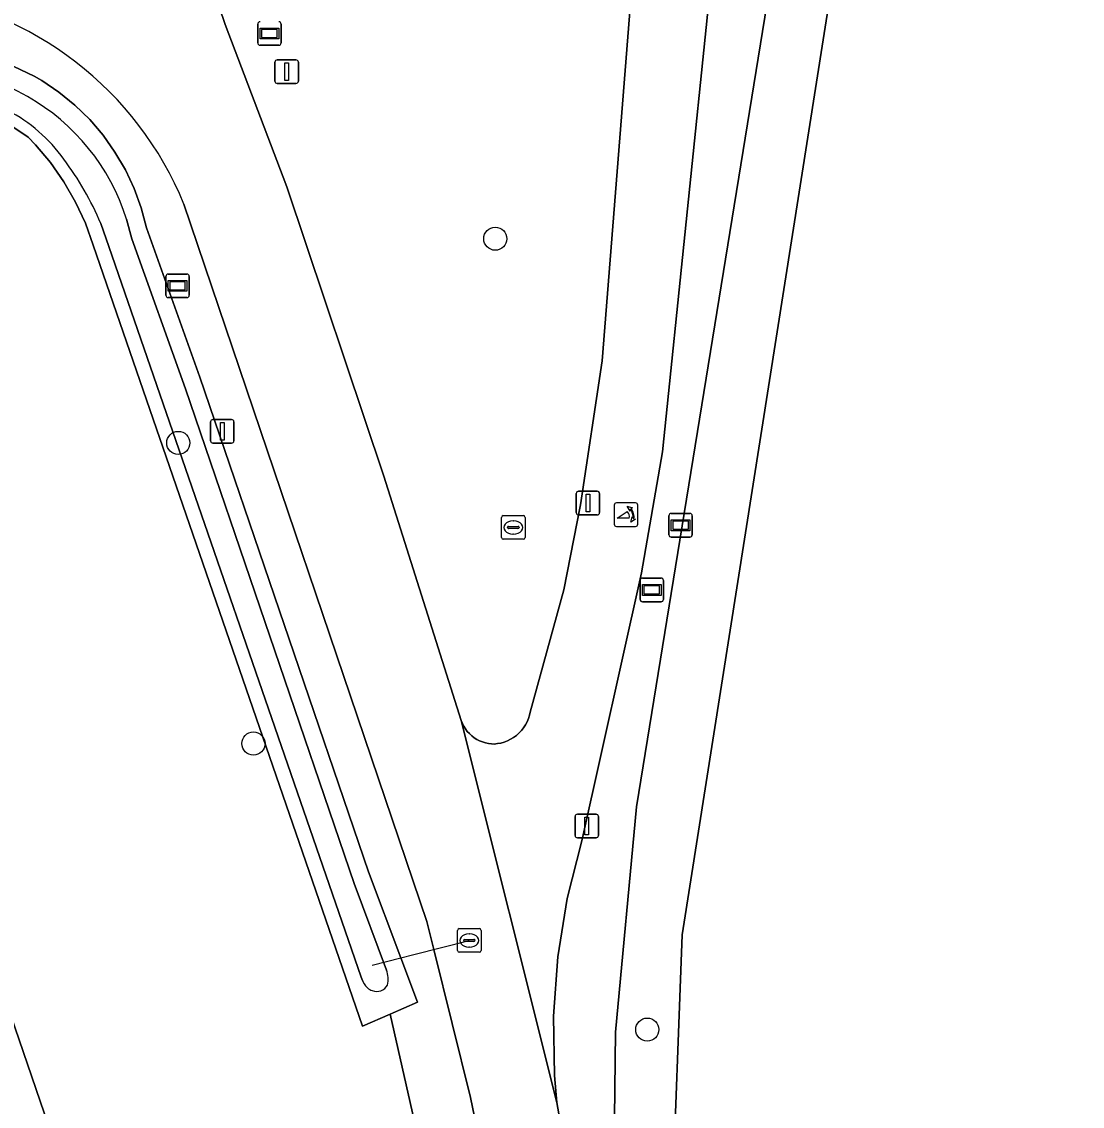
# Model space of a CAD drawing. Extents: x 162722 to 165104, y 384719 to 386284.
# Drawn here: x 164137.94 to 164182.85, y 385185.93 to 385231.84 of the extents above; entities that cross this region are included whole.
import ezdxf

# ---------------------------------------------------------------- set-up
doc = ezdxf.new("R2010")
doc.units = 0
for name, color, linetype in [('IMGEO_Afsluitpaal', 7, 'Continuous'), ('IMGEO_Boom', 7, 'Continuous'), ('IMGEO_Brandkraan', 7, 'Continuous'), ('IMGEO_Duiker', 7, 'Continuous'), ('IMGEO_Erf', 7, 'Continuous'), ('IMGEO_Gemengd_bos', 7, 'Continuous'), ('IMGEO_Groenvoorziening', 7, 'Continuous'), ('IMGEO_Informatiebord', 7, 'Continuous'), ('IMGEO_Loofbos', 7, 'Continuous'), ('IMGEO_Oever', 7, 'Continuous'), ('IMGEO_Poller', 7, 'Continuous'), ('IMGEO_Rioolput', 7, 'Continuous'), ('IMGEO_Straatnaambord', 7, 'Continuous'), ('IMGEO_Verkeersbordpaal', 7, 'Continuous'), ('IMGEO_Voetpad_halfverhard', 7, 'Continuous'), ('IMGEO_Waterloop', 7, 'Continuous'), ('IMGEO_Wegwijzer', 7, 'Continuous')]:
    doc.layers.add(name, color=color, linetype=linetype)

msp = doc.modelspace()

# ---------------------------------------------------------------- linework, layer by layer
at = {"layer": 'IMGEO_Afsluitpaal'}
for p, q in [((164148.665, 385229.319), (164148.665, 385230.119)), ((164148.665, 385230.119), (164148.665, 385229.319)), ((164148.765, 385230.219), (164149.555, 385230.219)), ((164149.555, 385230.219), (164148.765, 385230.219)), ((164149.655, 385230.119), (164149.655, 385229.319)), ((164149.655, 385229.319), (164149.655, 385230.119)), ((164149.555, 385229.219), (164148.765, 385229.219)), ((164148.765, 385229.219), (164149.555, 385229.219)), ((164146.038, 385214.998), (164146.828, 385214.998)), ((164146.828, 385214.998), (164146.038, 385214.998)), ((164145.938, 385214.098), (164145.938, 385214.898)), ((164145.938, 385214.898), (164145.938, 385214.098)), ((164146.928, 385214.898), (164146.928, 385214.098)), ((164146.928, 385214.098), (164146.928, 385214.898)), ((164146.828, 385213.998), (164146.038, 385213.998)), ((164146.038, 385213.998), (164146.828, 385213.998)), ((164161.42, 385211.059), (164161.42, 385211.859)), ((164161.42, 385211.859), (164161.42, 385211.059)), ((164161.52, 385211.959), (164162.31, 385211.959)), ((164162.31, 385211.959), (164161.52, 385211.959)), ((164162.41, 385211.859), (164162.41, 385211.059)), ((164162.41, 385211.059), (164162.41, 385211.859)), ((164162.31, 385210.959), (164161.52, 385210.959)), ((164161.52, 385210.959), (164162.31, 385210.959))]:
    msp.add_line(p, q, dxfattribs=at)
for points in [[(164149.085, 385230.094), (164149.235, 385230.094), (164149.235, 385229.344), (164149.085, 385229.344), (164149.085, 385230.094)], [(164146.358, 385214.873), (164146.508, 385214.873), (164146.508, 385214.123), (164146.358, 385214.123), (164146.358, 385214.873)], [(164161.84, 385211.834), (164161.99, 385211.834), (164161.99, 385211.084), (164161.84, 385211.084), (164161.84, 385211.834)]]:
    msp.add_lwpolyline(points, dxfattribs=at)
for centre, start, end in [((164148.765, 385230.119), 90, 180), ((164148.765, 385230.119), 90, 180), ((164149.555, 385230.119), 0, 90), ((164149.555, 385230.119), 360, 90), ((164148.765, 385229.319), 180, 270), ((164148.765, 385229.319), 180, 270), ((164149.555, 385229.319), 270, 0), ((164149.555, 385229.319), 270, 0), ((164146.038, 385214.898), 90, 180), ((164146.038, 385214.898), 90, 180), ((164146.828, 385214.898), 0, 90), ((164146.828, 385214.898), 360, 90), ((164146.038, 385214.098), 180, 270), ((164146.038, 385214.098), 180, 270), ((164146.828, 385214.098), 270, 0), ((164146.828, 385214.098), 270, 0), ((164161.52, 385211.859), 90, 180), ((164161.52, 385211.859), 90, 180), ((164162.31, 385211.859), 0, 90), ((164162.31, 385211.859), 360, 90), ((164161.52, 385211.059), 180, 270), ((164161.52, 385211.059), 180, 270), ((164162.31, 385211.059), 270, 0), ((164162.31, 385211.059), 270, 0)]:
    msp.add_arc(centre, 0.1, start, end, dxfattribs=at)
at = {"layer": 'IMGEO_Boom'}
for centre in [(164157.993, 385222.651), (164144.571, 385214.008), (164147.754, 385201.283), (164164.428, 385189.173)]:
    msp.add_circle(centre, 0.489, dxfattribs=at)
at = {"layer": 'IMGEO_Brandkraan'}
for p, q in [((164158.256, 385210.003), (164158.256, 385210.855)), ((164158.331, 385210.929), (164159.183, 385210.929)), ((164159.257, 385210.855), (164159.257, 385210.003)), ((164158.515, 385210.423), (164158.515, 385210.435)), ((164158.953, 385210.386), (164158.555, 385210.386)), ((164158.558, 385210.472), (164158.956, 385210.472)), ((164158.744, 385210.709), (164158.769, 385210.709)), ((164158.999, 385210.435), (164158.999, 385210.423)), ((164159.183, 385209.929), (164158.331, 385209.929)), ((164158.767, 385210.149), (164158.742, 385210.149))]:
    msp.add_line(p, q, dxfattribs=at)
for points in [[(164158.256, 385210.003), (164158.256, 385210.855)], [(164158.331, 385210.929), (164159.183, 385210.929)], [(164159.257, 385210.855), (164159.257, 385210.003)], [(164159.183, 385209.929), (164158.331, 385209.929)]]:
    msp.add_lwpolyline(points, dxfattribs=at)
for centre, radius, start, end in [((164158.333, 385210.853), 0.0765, 91.552, 178.448), ((164158.333, 385210.853), 0.0765, 91.552, 178.448), ((164159.181, 385210.853), 0.0765, 1.552, 88.448), ((164159.181, 385210.853), 0.0765, 1.552, 88.448), ((164158.555, 385210.432), 0.0403, 85.8775, 175.7526), ((164158.552, 385210.422), 0.0366, 178.938, 274.7102), ((164158.956, 385210.429), 0.043, 264.8664, 352.4533), ((164158.96, 385210.434), 0.0386, 1.7309, 96.639), ((164158.333, 385210.005), 0.0765, 181.552, 268.448), ((164158.333, 385210.005), 0.0765, 181.552, 268.448), ((164159.181, 385210.005), 0.0765, 271.552, 358.448), ((164159.181, 385210.005), 0.0765, 271.552, 358.448)]:
    msp.add_arc(centre, radius, start, end, dxfattribs=at)
for centre, major_axis, ratio, start_param, end_param in [((164158.743, 385210.429), (-0.387, 0.002), 0.722429, 4.712389, 7.853982), ((164158.768, 385210.429), (-0.39, 0.002), 0.717154, 1.570796, 4.712389)]:
    msp.add_ellipse(centre, major_axis=major_axis, ratio=ratio, start_param=start_param, end_param=end_param, dxfattribs=at)
at = {"layer": 'IMGEO_Duiker'}
msp.add_lwpolyline([(164152.786, 385191.901), (164153.989, 385192.207), (164154.549, 385192.35), (164156.893, 385192.947)], dxfattribs=at)
at = {"layer": 'IMGEO_Erf'}
msp.add_lwpolyline([(164036.204, 385181.139), (164039.945, 385179.482), (164072.64, 385164.57), (164078.669, 385161.813), (164095.502, 385154.125), (164099.033, 385152.538), (164099.324, 385152.404), (164101.923, 385153.628), (164120.431, 385163.473), (164142.636, 385174.734), (164131.602, 385206.911)], dxfattribs=at)
at = {"layer": 'IMGEO_Gemengd_bos'}
for points in [[(164156.151, 385178.3), (164153.536, 385189.825), (164152.377, 385189.32), (164140.969, 385222.37), (164140.637, 385223.303), (164140.223, 385224.202), (164139.73, 385225.06), (164139.163, 385225.871), (164138.525, 385226.629), (164138.221, 385226.946), (164136.982, 385227.768), (164135.675, 385228.476), (164134.31, 385229.064), (164132.898, 385229.528), (164131.451, 385229.864), (164130.707, 385229.984), (164100.555, 385231.49), (164022.811, 385237.414)], [(164000.03, 385232.739), (164069.058, 385226.655), (164071.605, 385226.264), (164099.681, 385223.884), (164102.708, 385215.684), (164120.887, 385213.868), (164130.709, 385209.106), (164131.602, 385206.911), (164142.636, 385174.734)]]:
    msp.add_lwpolyline(points, dxfattribs=at)
at = {"layer": 'IMGEO_Groenvoorziening'}
for points in [[(164162.995, 385181.813), (164163.08, 385189.073), (164163.976, 385198.598), (164170.325, 385237.688), (164172.113, 385250), (164178.351, 385292.957)], [(164173.519, 385271.928), (164169.879, 385250), (164167.076, 385233.11), (164165.074, 385213.633), (164164.187, 385208.505), (164161.664, 385197.162), (164161.041, 385194.728), (164160.638, 385192.248), (164160.459, 385189.741), (164160.504, 385187.229), (164160.598, 385186.093), (164161.401, 385181.509)], [(164133.245, 385233.033), (164131.796, 385233.176), (164130.998, 385232.074), (164132.149, 385231.848), (164134.323, 385231.266), (164136.438, 385230.492), (164138.474, 385229.532), (164138.799, 385229.341), (164139.521, 385228.852), (164140.197, 385228.3), (164140.82, 385227.69), (164141.387, 385227.027), (164141.892, 385226.316), (164142.332, 385225.563), (164142.702, 385224.773), (164143.001, 385223.954), (164143.225, 385223.111), (164145.487, 385216.791), (164152.619, 385195.851), (164153.989, 385192.207), (164154.695, 385190.33), (164153.536, 385189.825), (164156.151, 385178.3)], [(164156.938, 385186.304), (164155.385, 385192.563), (164155.091, 385193.747), (164144.811, 385224.108)], [(164157.463, 385183.775), (164156.938, 385186.304)]]:
    msp.add_lwpolyline(points, dxfattribs=at)
msp.add_arc((164131.339, 385218.607), 14.552, 22.2135, 82.4747, dxfattribs=at)
at = {"layer": 'IMGEO_Informatiebord'}
for p, q in [((164165.343, 385210.121), (164165.343, 385210.921)), ((164165.343, 385210.921), (164165.343, 385210.121)), ((164165.443, 385211.021), (164166.233, 385211.021)), ((164166.233, 385211.021), (164165.443, 385211.021)), ((164166.333, 385210.921), (164166.333, 385210.121)), ((164166.333, 385210.121), (164166.333, 385210.921)), ((164166.233, 385210.021), (164165.443, 385210.021)), ((164165.443, 385210.021), (164166.233, 385210.021))]:
    msp.add_line(p, q, dxfattribs=at)
for points in [[(164165.444, 385210.753), (164166.232, 385210.753), (164166.232, 385210.289), (164165.444, 385210.289), (164165.444, 385210.753)], [(164165.509, 385210.688), (164165.509, 385210.354), (164166.167, 385210.354), (164166.167, 385210.688), (164165.509, 385210.688)]]:
    msp.add_lwpolyline(points, dxfattribs=at)
for centre, start, end in [((164165.443, 385210.921), 90, 180), ((164165.443, 385210.921), 90, 180), ((164166.233, 385210.921), 0, 90), ((164166.233, 385210.921), 360, 90), ((164165.443, 385210.121), 180, 270), ((164165.443, 385210.121), 180, 270), ((164166.233, 385210.121), 270, 0), ((164166.233, 385210.121), 270, 0)]:
    msp.add_arc(centre, 0.1, start, end, dxfattribs=at)
at = {"layer": 'IMGEO_Loofbos'}
for points in [[(164180.83, 385292.506), (164174.674, 385250), (164172.57, 385235.472), (164165.908, 385193.188), (164165.464, 385181.499), (164165.472, 385179.88), (164165.624, 385178.267), (164165.862, 385176.933), (164168.328, 385163.005), (164168.389, 385162.504), (164188.952, 385170.646), (164188.822, 385171.203), (164200.142, 385250), (164202.973, 385269.708)], [(164144.091, 385238.991), (164146.562, 385231.715), (164149.17, 385224.842), (164153.273, 385212.593), (164156.554, 385202.255), (164156.602, 385202.133), (164156.661, 385202.015), (164156.73, 385201.904), (164156.809, 385201.798), (164156.897, 385201.701), (164156.994, 385201.611), (164157.098, 385201.531), (164157.209, 385201.46), (164157.325, 385201.4), (164157.447, 385201.35), (164157.572, 385201.311), (164157.701, 385201.283), (164157.831, 385201.267), (164157.939, 385201.263), (164158.086, 385201.278), (164158.23, 385201.305), (164158.372, 385201.345), (164158.509, 385201.398), (164158.641, 385201.463), (164158.767, 385201.54), (164158.886, 385201.627), (164158.996, 385201.725), (164159.097, 385201.832), (164159.188, 385201.947), (164159.268, 385202.071), (164159.337, 385202.201), (164159.395, 385202.336), (164159.439, 385202.477), (164159.47, 385202.612), (164160.893, 385207.791), (164161.594, 385211.381), (164162.516, 385217.485), (164163.722, 385232.618)]]:
    msp.add_lwpolyline(points, dxfattribs=at)
at = {"layer": 'IMGEO_Oever'}
for points in [[(164136.982, 385227.768), (164138.221, 385226.946), (164138.525, 385226.629), (164139.163, 385225.871), (164139.73, 385225.06), (164140.223, 385224.202), (164140.637, 385223.303), (164140.969, 385222.37), (164152.377, 385189.32), (164153.536, 385189.825), (164154.695, 385190.33), (164153.989, 385192.207), (164152.619, 385195.851), (164145.487, 385216.791), (164143.225, 385223.111), (164143.001, 385223.954), (164142.702, 385224.773), (164142.332, 385225.563), (164141.892, 385226.316), (164141.387, 385227.027), (164140.82, 385227.69), (164140.197, 385228.3), (164139.521, 385228.852), (164138.799, 385229.341), (164138.474, 385229.532), (164136.438, 385230.492)], [(164152.438, 385191.117), (164152.369, 385191.251), (164152.31, 385191.392), (164141.632, 385222.326), (164141.289, 385223.29)], [(164142.384, 385223.484), (164142.607, 385222.643), (164144.877, 385216.301), (164152.011, 385195.356), (164153.388, 385191.693)]]:
    msp.add_lwpolyline(points, dxfattribs=at)
for centre, radius, start, end in [((164127.084, 385207.948), 23.507, 61.8204, 80.5618), ((164133.71, 385220.751), 9.094, 17.4895, 60.5249), ((164134.137, 385221.998), 6.882, 35.7145, 62.1058), ((164129.774, 385218.492), 12.475, 22.619, 37.0879), ((164152.264, 385191.297), 1.191, 348.5331, 19.4194), ((164153.014, 385191.449), 0.665, 209.9707, 249.5715), ((164152.972, 385191.317), 0.527, 248.8297, 330.7681)]:
    msp.add_arc(centre, radius, start, end, dxfattribs=at)
at = {"layer": 'IMGEO_Poller'}
for p, q in [((164163.031, 385211.374), (164163.031, 385210.567)), ((164163.031, 385211.374), (164163.031, 385210.567)), ((164163.933, 385211.469), (164163.125, 385211.469)), ((164163.933, 385211.469), (164163.125, 385211.469)), ((164164.027, 385210.567), (164164.027, 385211.374)), ((164164.027, 385210.567), (164164.027, 385211.374)), ((164163.125, 385210.472), (164163.933, 385210.472)), ((164163.125, 385210.472), (164163.933, 385210.472))]:
    msp.add_line(p, q, dxfattribs=at)
for points in [[(164163.71, 385211.198), (164163.698, 385211.125), (164163.573, 385211.33)], [(164163.573, 385211.33), (164163.804, 385211.264), (164163.733, 385211.232)], [(164163.666, 385210.825), (164163.153, 385210.825), (164163.583, 385211.1)], [(164163.726, 385210.653), (164163.792, 385210.884), (164163.822, 385210.816)], [(164163.858, 385210.789), (164163.93, 385210.778), (164163.726, 385210.653)]]:
    msp.add_lwpolyline(points, dxfattribs=at)
for centre, radius, start, end in [((164163.125, 385211.374), 0.0946, 90, 180), ((164163.125, 385211.374), 0.0946, 90, 180), ((164163.933, 385211.374), 0.0946, 0, 90), ((164163.933, 385211.374), 0.0946, 0, 90), ((164163.338, 385210.875), 0.332, 351.3247, 42.4854), ((164163.352, 385210.885), 0.476, 351.7527, 41.1691), ((164163.352, 385210.885), 0.516, 349.3569, 42.2912), ((164163.125, 385210.567), 0.0946, 180, 270), ((164163.125, 385210.567), 0.0946, 180, 270), ((164163.933, 385210.567), 0.0946, 270, 0), ((164163.933, 385210.567), 0.0946, 270, 0)]:
    msp.add_arc(centre, radius, start, end, dxfattribs=at)
at = {"layer": 'IMGEO_Rioolput'}
for p, q in [((164156.467, 385193.447), (164157.319, 385193.447)), ((164156.392, 385192.521), (164156.392, 385193.373)), ((164156.651, 385192.941), (164156.651, 385192.953)), ((164156.694, 385192.99), (164157.092, 385192.99)), ((164156.88, 385193.227), (164156.905, 385193.227)), ((164157.135, 385192.953), (164157.135, 385192.941)), ((164157.393, 385193.373), (164157.393, 385192.521)), ((164157.089, 385192.904), (164156.691, 385192.904)), ((164156.903, 385192.667), (164156.878, 385192.667)), ((164157.319, 385192.447), (164156.467, 385192.447))]:
    msp.add_line(p, q, dxfattribs=at)
for points in [[(164156.467, 385193.447), (164157.319, 385193.447)], [(164156.392, 385192.521), (164156.392, 385193.373)], [(164157.393, 385193.373), (164157.393, 385192.521)], [(164157.319, 385192.447), (164156.467, 385192.447)]]:
    msp.add_lwpolyline(points, dxfattribs=at)
for centre, radius, start, end in [((164156.469, 385193.371), 0.0765, 91.552, 178.448), ((164156.469, 385193.371), 0.0765, 91.552, 178.448), ((164157.317, 385193.371), 0.0765, 1.552, 88.448), ((164157.317, 385193.371), 0.0765, 1.552, 88.448), ((164156.691, 385192.95), 0.0403, 85.8775, 175.7526), ((164156.688, 385192.94), 0.0366, 178.938, 274.7102), ((164157.092, 385192.947), 0.043, 264.8664, 352.4533), ((164157.096, 385192.952), 0.0386, 1.7309, 96.639), ((164156.469, 385192.523), 0.0765, 181.552, 268.448), ((164156.469, 385192.523), 0.0765, 181.552, 268.448), ((164157.317, 385192.523), 0.0765, 271.552, 358.448), ((164157.317, 385192.523), 0.0765, 271.552, 358.448)]:
    msp.add_arc(centre, radius, start, end, dxfattribs=at)
for centre, major_axis, ratio, start_param, end_param in [((164156.879, 385192.947), (-0.387, 0.002), 0.722429, 4.712389, 7.853982), ((164156.904, 385192.947), (-0.39, 0.002), 0.717154, 1.570796, 4.712389)]:
    msp.add_ellipse(centre, major_axis=major_axis, ratio=ratio, start_param=start_param, end_param=end_param, dxfattribs=at)
at = {"layer": 'IMGEO_Straatnaambord'}
for p, q in [((164147.933, 385230.936), (164147.933, 385231.736)), ((164147.933, 385231.736), (164147.933, 385230.936)), ((164148.923, 385231.736), (164148.923, 385230.936)), ((164148.923, 385230.936), (164148.923, 385231.736)), ((164148.823, 385230.836), (164148.033, 385230.836)), ((164148.033, 385230.836), (164148.823, 385230.836))]:
    msp.add_line(p, q, dxfattribs=at)
for points in [[(164148.034, 385231.568), (164148.822, 385231.568), (164148.822, 385231.104), (164148.034, 385231.104), (164148.034, 385231.568)], [(164148.099, 385231.503), (164148.099, 385231.169), (164148.757, 385231.169), (164148.757, 385231.503), (164148.099, 385231.503)]]:
    msp.add_lwpolyline(points, dxfattribs=at)
for centre, start, end in [((164148.033, 385231.736), 90, 180), ((164148.033, 385231.736), 90, 180), ((164148.823, 385231.736), 0, 90), ((164148.823, 385231.736), 360, 90), ((164148.033, 385230.936), 180, 270), ((164148.033, 385230.936), 180, 270), ((164148.823, 385230.936), 270, 0), ((164148.823, 385230.936), 270, 0)]:
    msp.add_arc(centre, 0.1, start, end, dxfattribs=at)
at = {"layer": 'IMGEO_Verkeersbordpaal'}
for p, q in [((164161.368, 385197.393), (164161.368, 385198.193)), ((164161.368, 385198.193), (164161.368, 385197.393)), ((164161.468, 385198.293), (164162.258, 385198.293)), ((164162.258, 385198.293), (164161.468, 385198.293)), ((164162.358, 385198.193), (164162.358, 385197.393)), ((164162.358, 385197.393), (164162.358, 385198.193)), ((164162.258, 385197.293), (164161.468, 385197.293)), ((164161.468, 385197.293), (164162.258, 385197.293))]:
    msp.add_line(p, q, dxfattribs=at)
msp.add_lwpolyline([(164161.788, 385198.168), (164161.938, 385198.168), (164161.938, 385197.418), (164161.788, 385197.418), (164161.788, 385198.168)], dxfattribs=at)
for centre, start, end in [((164161.468, 385198.193), 90, 180), ((164161.468, 385198.193), 90, 180), ((164162.258, 385198.193), 0, 90), ((164162.258, 385198.193), 360, 90), ((164161.468, 385197.393), 180, 270), ((164161.468, 385197.393), 180, 270), ((164162.258, 385197.393), 270, 0), ((164162.258, 385197.393), 270, 0)]:
    msp.add_arc(centre, 0.1, start, end, dxfattribs=at)
at = {"layer": 'IMGEO_Voetpad_halfverhard'}
for points in [[(164144.811, 385224.108), (164155.091, 385193.747), (164155.385, 385192.563), (164156.938, 385186.304), (164157.463, 385183.775), (164158.204, 385177.771), (164157.942, 385176.393), (164159.147, 385173.917), (164159.173, 385173.733), (164159.981, 385165.42), (164160.206, 385163.099), (164160.779, 385162.132), (164162.097, 385159.882), (164165.263, 385160.282), (164161.401, 385181.509), (164160.598, 385186.093), (164156.554, 385202.255), (164153.273, 385212.593), (164149.17, 385224.842), (164146.562, 385231.715), (164144.091, 385238.991), (164143.692, 385240.59)], [(164163.722, 385232.618), (164162.516, 385217.485), (164161.594, 385211.381), (164160.893, 385207.791), (164159.47, 385202.612), (164159.439, 385202.477), (164159.395, 385202.336), (164159.337, 385202.201), (164159.268, 385202.071), (164159.188, 385201.947), (164159.097, 385201.832), (164158.996, 385201.725), (164158.886, 385201.627), (164158.767, 385201.54), (164158.641, 385201.463), (164158.509, 385201.398), (164158.372, 385201.345), (164158.23, 385201.305), (164158.086, 385201.278), (164157.939, 385201.263), (164157.831, 385201.267), (164157.701, 385201.283), (164157.572, 385201.311), (164157.447, 385201.35), (164157.325, 385201.4), (164157.209, 385201.46), (164157.098, 385201.531), (164156.994, 385201.611), (164156.897, 385201.701), (164156.809, 385201.798), (164156.73, 385201.904), (164156.661, 385202.015), (164156.602, 385202.133), (164156.554, 385202.255), (164160.598, 385186.093), (164160.504, 385187.229), (164160.459, 385189.741), (164160.638, 385192.248), (164161.041, 385194.728), (164161.664, 385197.162), (164164.187, 385208.505), (164165.074, 385213.633), (164167.076, 385233.11)]]:
    msp.add_lwpolyline(points, dxfattribs=at)
msp.add_arc((164131.339, 385218.607), 14.552, 22.2135, 82.4747, dxfattribs=at)
at = {"layer": 'IMGEO_Waterloop'}
for points in [[(164178.351, 385292.957), (164172.113, 385250), (164170.325, 385237.688), (164163.976, 385198.598), (164163.08, 385189.073), (164162.995, 385181.813)], [(164165.464, 385181.499), (164165.908, 385193.188), (164172.57, 385235.472), (164174.674, 385250), (164180.83, 385292.506)], [(164141.289, 385223.29), (164141.632, 385222.326), (164152.31, 385191.392), (164152.369, 385191.251), (164152.438, 385191.117)], [(164153.388, 385191.693), (164152.011, 385195.356), (164144.877, 385216.301), (164142.607, 385222.643), (164142.384, 385223.484)]]:
    msp.add_lwpolyline(points, dxfattribs=at)
for centre, radius, start, end in [((164127.084, 385207.948), 23.507, 61.8204, 80.5618), ((164133.71, 385220.751), 9.094, 17.4895, 60.5249), ((164134.137, 385221.998), 6.882, 35.7145, 62.1058), ((164129.774, 385218.492), 12.475, 22.619, 37.0879), ((164152.264, 385191.297), 1.191, 348.5331, 19.4194), ((164153.014, 385191.449), 0.665, 209.9707, 249.5715), ((164152.972, 385191.317), 0.527, 248.8297, 330.7681)]:
    msp.add_arc(centre, radius, start, end, dxfattribs=at)
at = {"layer": 'IMGEO_Wegwijzer'}
for p, q in [((164144.044, 385220.256), (164144.044, 385221.056)), ((164144.044, 385221.056), (164144.044, 385220.256)), ((164144.144, 385221.156), (164144.934, 385221.156)), ((164144.934, 385221.156), (164144.144, 385221.156)), ((164145.034, 385221.056), (164145.034, 385220.256)), ((164145.034, 385220.256), (164145.034, 385221.056)), ((164144.934, 385220.156), (164144.144, 385220.156)), ((164144.144, 385220.156), (164144.934, 385220.156)), ((164164.12, 385207.384), (164164.12, 385208.184)), ((164164.12, 385208.184), (164164.12, 385207.384)), ((164164.22, 385208.284), (164165.01, 385208.284)), ((164165.01, 385208.284), (164164.22, 385208.284)), ((164165.11, 385208.184), (164165.11, 385207.384)), ((164165.11, 385207.384), (164165.11, 385208.184)), ((164165.01, 385207.284), (164164.22, 385207.284)), ((164164.22, 385207.284), (164165.01, 385207.284))]:
    msp.add_line(p, q, dxfattribs=at)
for points in [[(164144.145, 385220.888), (164144.933, 385220.888), (164144.933, 385220.424), (164144.145, 385220.424), (164144.145, 385220.888)], [(164144.21, 385220.823), (164144.21, 385220.489), (164144.868, 385220.489), (164144.868, 385220.823), (164144.21, 385220.823)], [(164164.221, 385208.016), (164165.009, 385208.016), (164165.009, 385207.552), (164164.221, 385207.552), (164164.221, 385208.016)], [(164164.286, 385207.951), (164164.286, 385207.617), (164164.944, 385207.617), (164164.944, 385207.951), (164164.286, 385207.951)]]:
    msp.add_lwpolyline(points, dxfattribs=at)
for centre, start, end in [((164144.144, 385221.056), 90, 180), ((164144.144, 385221.056), 90, 180), ((164144.934, 385221.056), 0, 90), ((164144.934, 385221.056), 360, 90), ((164144.144, 385220.256), 180, 270), ((164144.144, 385220.256), 180, 270), ((164144.934, 385220.256), 270, 0), ((164144.934, 385220.256), 270, 0), ((164164.22, 385208.184), 90, 180), ((164164.22, 385208.184), 90, 180), ((164165.01, 385208.184), 0, 90), ((164165.01, 385208.184), 360, 90), ((164164.22, 385207.384), 180, 270), ((164164.22, 385207.384), 180, 270), ((164165.01, 385207.384), 270, 0), ((164165.01, 385207.384), 270, 0)]:
    msp.add_arc(centre, 0.1, start, end, dxfattribs=at)

doc.saveas('drawing.dxf')
